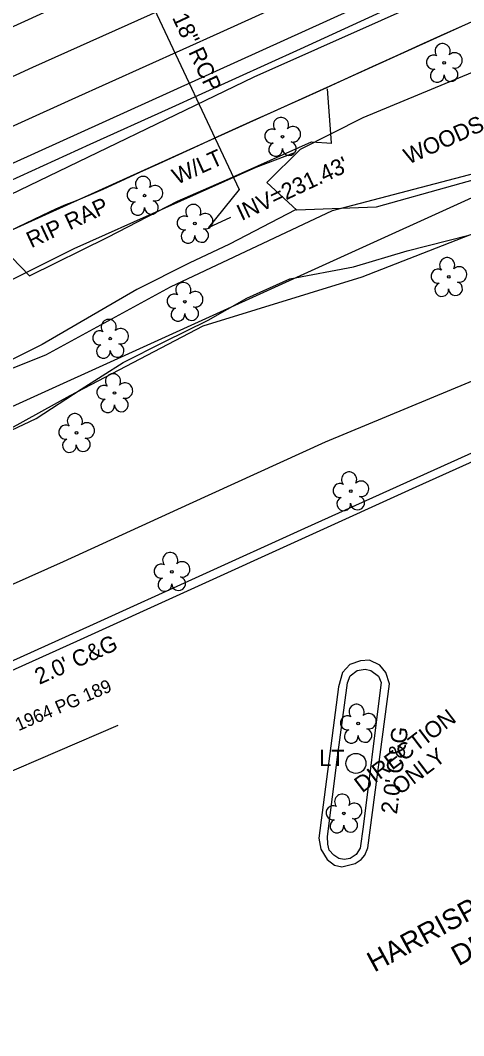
# Model space of a CAD drawing. Extents: x 2100323 to 2109811, y 740376 to 749755.
# Drawn here: x 2107831.3 to 2107940.1, y 745816 to 746065.3 of the extents above; entities that cross this region are included whole.
import ezdxf

# ---------------------------------------------------------------- set-up
doc = ezdxf.new("R2010")
doc.units = 0
for name, color, linetype in [('Exist Guardrail', 7, 'Continuous'), ('Exist Hydro Jurisdictional Stream or Body of Water', 7, 'Continuous'), ('Exist Other Culture Area Outline', 7, 'Continuous'), ('Exist Other Culture Area Outline Text', 7, 'Continuous'), ('Exist Property Deed Book Text', 7, 'Continuous'), ('Exist Property Owner Text', 7, 'Continuous'), ('Exist Right of Way Easement Line', 7, 'Continuous'), ('Exist Right of Way Easement Line Text', 7, 'Continuous'), ('Exist Right of Way Line', 7, 'Continuous'), ('Exist Roads Curbs', 7, 'Continuous'), ('Exist Roads EOP', 7, 'Continuous'), ('Exist Roads EOP Other', 7, 'Continuous'), ('Exist Roads EOP Other Text', 7, 'Continuous'), ('Exist Roads EOT', 7, 'Continuous'), ('Exist Structure Minor Pipes RCP 18 Inch', 7, 'Continuous'), ('Exist Structure Minor Pipes RCP 18 Inch Invert', 7, 'Continuous'), ('Exist Structure Minor Pipes RCP 18 Inch Leader', 7, 'Continuous'), ('Exist Structure Minor Pipes RCP 18 Inch Text', 7, 'Continuous'), ('Exist Utilities Gas UG Line SUE LOS B', 7, 'Continuous'), ('Exist Utilities Other Pole CELL', 7, 'Continuous'), ('Exist Utilities Other Pole Text', 7, 'Continuous'), ('Exist Utilities Power Pole Text', 7, 'Continuous'), ('Exist Utilities Sanitary Sewer UG Line Invert Elevation', 7, 'Continuous'), ('Exist Utilities Water UG Line SUE LOS C', 7, 'Continuous'), ('Exist Vegetation Hedge Row', 7, 'Continuous'), ('Exist Vegetation Tree CELL', 7, 'Continuous'), ('Exist Vegetation Woods Line', 7, 'Continuous'), ('Exist Vegetation Woods Line Text', 7, 'Continuous')]:
    doc.layers.add(name, color=color, linetype=linetype)

msp = doc.modelspace()

# ---------------------------------------------------------------- linework, layer by layer
at = {"layer": 'Exist Guardrail'}
msp.add_lwpolyline([(2108032.92, 746106.19), (2107911.55, 746051.11), (2107842.66, 746019.93), (2107770.95, 745987.44), (2107748.56, 745977.14), (2107744.58, 745974.33), (2107740.75, 745969.76), (2107737.8, 745963.53), (2107735.99, 745954.34)], dxfattribs=at)
at = {"layer": 'Exist Hydro Jurisdictional Stream or Body of Water'}
for points in [[(2107438.26, 745572.41), (2107464.31, 745591.11), (2107475.87, 745601.28), (2107498.55, 745620.61), (2107526.17, 745641.8), (2107543.3, 745661.87), (2107562.62, 745695.09), (2107577.42, 745717.14), (2107596.29, 745740.8), (2107624.72, 745768.07), (2107643.42, 745792.31), (2107654.19, 745820.06), (2107659.11, 745873.16), (2107673.32, 745884.23), (2107703.01, 745899.39), (2107736.8, 745925.68), (2107760.39, 745947.14), (2107779.86, 745958.57), (2107808.74, 745971.72), (2107837.5, 745983.16), (2107868.14, 745999.88), (2107907.89, 746018.62), (2107954.71, 746030.95)], [(2107675.24, 745799.25), (2107680.39, 745825.15), (2107686.58, 745851.58), (2107695.55, 745877.65), (2107715.24, 745885.42), (2107726.23, 745895.92), (2107740.72, 745911.29), (2107769.63, 745926.53), (2107809.52, 745949.77), (2107817.22, 745958.67), (2107843.49, 745973.18), (2107876.13, 745990.27), (2107915.21, 746002.33), (2107953.13, 746017.14)]]:
    msp.add_lwpolyline(points, dxfattribs=at)
at = {"layer": 'Exist Other Culture Area Outline'}
for points in [[(2107907.68, 746035.29), (2107906.71, 746048.53)], [(2107833.48, 746002.55), (2107852.74, 746012.08), (2107869.84, 746020.93), (2107882.61, 746026.51), (2107902.73, 746035.53), (2107907.77, 746035.18)], [(2107833.48, 746002.55), (2107824.7, 746011.7)]]:
    msp.add_lwpolyline(points, dxfattribs=at)
at = {"layer": 'Exist Right of Way Easement Line'}
msp.add_line((2107005.23, 745527.47), (2107855.29, 745892.2), dxfattribs=at)
at = {"layer": 'Exist Right of Way Line'}
msp.add_line((2107726.52, 745923.8), (2108924.68, 746468.63), dxfattribs=at)
at = {"layer": 'Exist Roads Curbs'}
for points in [[(2107712.55, 745806.73), (2107725.59, 745820.02), (2107743.59, 745839.94), (2107761.56, 745860.19), (2107773.05, 745873.26), (2107783.3, 745884.65), (2107787.84, 745888.38), (2107794.87, 745892.32), (2107814.23, 745901.24), (2107849.22, 745917.04), (2107901.09, 745940.64), (2107949.58, 745962.51)], [(2107907.1, 745861.56), (2107906.72, 745862.98), (2107906.69, 745864.87), (2107909.14, 745884.35), (2107911.61, 745902.6), (2107912.26, 745904.36), (2107913.95, 745905.68), (2107915.89, 745905.98), (2107917.3, 745905.69), (2107919.21, 745904.3), (2107919.86, 745902.7), (2107919.59, 745900.86), (2107915.46, 745867.28), (2107914.73, 745862.01), (2107913.71, 745860.46), (2107912.21, 745859.51), (2107910.8, 745859.26), (2107909.49, 745859.47), (2107908.24, 745860.32), (2107907.1, 745861.56)]]:
    msp.add_lwpolyline(points, dxfattribs=at)
at = {"layer": 'Exist Roads EOP'}
msp.add_lwpolyline([(2107827.11, 746012.9), (2107832.62, 746015.53), (2107836.73, 746017.49), (2107839.99, 746019.01), (2107842.42, 746020.09), (2107844.02, 746020.72), (2107845.64, 746021.34), (2107848.16, 746022.41), (2107851.56, 746023.91), (2107855.85, 746025.84), (2107860.6, 746028.01), (2107865.38, 746030.19), (2107870.19, 746032.39), (2107875.03, 746034.61), (2107879.77, 746036.78), (2107884.29, 746038.83), (2107888.59, 746040.78), (2107892.67, 746042.62), (2107896.86, 746044.5), (2107901.47, 746046.58), (2107906.51, 746048.87), (2107911.97, 746051.35), (2107917.69, 746053.96), (2107923.51, 746056.6), (2107929.42, 746059.28), (2107935.42, 746061.99), (2107941.31, 746064.65)], dxfattribs=at)
at = {"layer": 'Exist Roads EOP Other'}
for points in [[(2107973.46, 745970.97), (2107928.35, 745950.66), (2107845.05, 745912.81), (2107798.88, 745891.98), (2107791.3, 745887.82), (2107787.27, 745884.97), (2107778.12, 745875.87), (2107760.19, 745855.18), (2107723.75, 745814.45), (2107713.93, 745803.64), (2107710.07, 745798.17), (2107706.68, 745792.55), (2107700.17, 745776.26), (2107697.75, 745767.99), (2107696.35, 745760.27), (2107695.12, 745755.29), (2107692.66, 745750.63), (2107687.13, 745741.54), (2107680.55, 745733.72), (2107677.3, 745731.2), (2107679.8, 745722.26), (2107682.93, 745714.45), (2107688.28, 745703.96)], [(2107916.6, 745862.14), (2107921.87, 745902.39), (2107921.01, 745905.14), (2107919.49, 745906.94), (2107916.95, 745908.21), (2107914.78, 745908.02), (2107912.19, 745907.14), (2107910.32, 745905.2), (2107909.41, 745901.61), (2107904.58, 745864.48), (2107905.04, 745861.75), (2107906.6, 745859.26), (2107908.37, 745857.85), (2107910.2, 745857.44), (2107913.5, 745858.22), (2107914.96, 745859.2), (2107915.85, 745860.32), (2107916.6, 745862.14)]]:
    msp.add_lwpolyline(points, dxfattribs=at)
at = {"layer": 'Exist Roads EOT'}
for points in [[(2107952.35, 746119.78), (2107938.74, 746113.86), (2107920.26, 746105.14), (2107901.64, 746096.7), (2107887.01, 746090.12), (2107866.4, 746080.79), (2107849.74, 746073.11), (2107828.65, 746063.44), (2107809.66, 746055.02), (2107793.17, 746047.44), (2107783.23, 746043.08), (2107764.03, 746035.38), (2107749.82, 746030.35), (2107743.3, 746028.2), (2107734.81, 746025.45), (2107733.4, 746025.02), (2107730.36, 746023.86), (2107727.14, 746022.85), (2107726.52, 746022.64)], [(2107943.41, 746103.31), (2107909.32, 746087.69), (2107871.69, 746070.62), (2107834.27, 746053.74), (2107799.45, 746037.78), (2107764.59, 746022.02), (2107727.92, 746005.46), (2107691.55, 745988.86), (2107656.53, 745973.23), (2107621.7, 745957.37), (2107584.86, 745940.8), (2107550.43, 745924.99), (2107513.26, 745907.13), (2107477.72, 745889.16), (2107442.69, 745870.6), (2107406.8, 745850.44)], [(2107952.81, 746095.35), (2107916.75, 746078.92), (2107880.27, 746062.26), (2107843.92, 746045.86), (2107808.3, 746029.73), (2107771.82, 746013.14), (2107735.09, 745996.58), (2107698.1, 745979.79), (2107664.23, 745964.45), (2107628.04, 745948.25), (2107590.25, 745931.04), (2107555.31, 745914.79), (2107519.19, 745897.38), (2107484.17, 745879.71), (2107448.5, 745860.92), (2107413.54, 745841.47)], [(2107957.09, 746084.37), (2107935.09, 746074.28), (2107918.74, 746066.85), (2107899.95, 746058.27), (2107884.11, 746051.05), (2107867.53, 746043.54), (2107848.32, 746034.85), (2107828.28, 746025.71), (2107812.38, 746018.49), (2107795.57, 746010.83), (2107775.96, 746001.94), (2107762.06, 745995.67), (2107747.98, 745989.31)]]:
    msp.add_lwpolyline(points, dxfattribs=at)
at = {"layer": 'Exist Structure Minor Pipes RCP 18 Inch'}
msp.add_line((2107853.56, 746090.67), (2107884.99, 746023.79), dxfattribs=at)
at = {"layer": 'Exist Structure Minor Pipes RCP 18 Inch Leader'}
msp.add_lwpolyline([(2107884.99, 746023.79), (2107877.48, 746014.46), (2107882.91, 746017)], dxfattribs=at)
at = {"layer": 'Exist Utilities Gas UG Line SUE LOS B'}
msp.add_lwpolyline([(2107460.11, 745847.54), (2107501.26, 745870.22), (2107591.73, 745915.7), (2107637.23, 745936.64), (2107703.43, 745966.71), (2107828.7, 746022.49), (2107888.66, 746051.44), (2107966.05, 746086.02), (2108049.42, 746123.83), (2108162.08, 746173.83), (2108348.94, 746259.73), (2108577.61, 746363.63), (2108658.01, 746399.94), (2108735.47, 746430.97), (2108778.95, 746449.73), (2108829.55, 746471.32), (2108871.61, 746492.79)], dxfattribs=at)
at = {"layer": 'Exist Utilities Other Pole CELL'}
msp.add_circle((2107913.65, 745882.85), 2.46, dxfattribs=at)
at = {"layer": 'Exist Utilities Water UG Line SUE LOS C'}
msp.add_lwpolyline([(2107483.12, 745855.85), (2107482.06, 745863.69), (2107541.92, 745895.36), (2107609.22, 745928.47), (2107719.34, 745980.37), (2107967.75, 746093.09), (2108308.63, 746249.5), (2108512.56, 746341.34), (2108767.91, 746457.63)], dxfattribs=at)
at = {"layer": 'Exist Vegetation Hedge Row'}
for points in [[(2107702.91, 745925.37), (2107720.08, 745934.59), (2107735.66, 745949.54), (2107739.94, 745956.28), (2107742.82, 745964.93), (2107744.91, 745970.67), (2107748.96, 745974.4), (2107751.93, 745972.05), (2107759.44, 745972.67), (2107769.13, 745977.04), (2107781.12, 745983), (2107817.37, 745995.8), (2107844.47, 746009.3), (2107889.12, 746029.27), (2107898.68, 746032.91)], [(2107898.83, 746018.81), (2107882.58, 746010.38), (2107872.69, 746005.69), (2107859.85, 745999.2), (2107836.66, 745985.71), (2107820.42, 745977.6), (2107808.86, 745972.71), (2107795.8, 745968.73), (2107788.34, 745966.17), (2107780, 745961.37), (2107768.43, 745954.98), (2107760.56, 745949.18), (2107752.22, 745943.39), (2107743.35, 745936.11), (2107735.47, 745929.12), (2107727.12, 745921.17), (2107719.98, 745913.77), (2107706.94, 745900.63), (2107671.2, 745872.81)], [(2107704.94, 745872.26), (2107723.09, 745887.19), (2107732.96, 745902.03), (2107744.87, 745914.15), (2107750.73, 745919.96), (2107755.88, 745921.82), (2107763.8, 745921.72), (2107771.49, 745924.88), (2107780.37, 745929.96), (2107794.36, 745942.41), (2107804.76, 745948.44), (2107813.66, 745952.87), (2107817.68, 745956.44), (2107821.4, 745961.11), (2107835.11, 745967.51), (2107846.22, 745974.77), (2107856.48, 745981.32), (2107866.57, 745986.35), (2107877.38, 745991.74), (2107886.85, 745997.08), (2107897.42, 746001.83), (2107913.04, 746004.77), (2107926.21, 746008.73), (2107941.34, 746012.6)], [(2108021.85, 746007.89), (2107981.93, 745992.34), (2107946.66, 745978.63), (2107906.14, 745961.7), (2107872.72, 745946.49), (2107841.75, 745932.34), (2107797.14, 745912.48), (2107773.7, 745900.34), (2107765.15, 745895.45), (2107755.02, 745888.51), (2107750.3, 745881.71), (2107746.24, 745869.52)]]:
    msp.add_lwpolyline(points, dxfattribs=at)
at = {"layer": 'Exist Vegetation Tree CELL'}
for p, q in [((2107935.32, 746054.9), (2107935.32, 746054.9)), ((2107895.63, 746036.76), (2107895.63, 746036.76)), ((2107861.78, 746022.29), (2107861.78, 746022.29)), ((2107874.11, 746015.42), (2107874.11, 746015.42)), ((2107936.43, 746002.33), (2107936.43, 746002.33)), ((2107871.66, 745996.24), (2107871.66, 745996.24)), ((2107853.35, 745987.17), (2107853.35, 745987.17)), ((2107854.4, 745973.81), (2107854.4, 745973.81)), ((2107845.04, 745964.02), (2107845.04, 745964.02)), ((2107912.37, 745949.69), (2107912.37, 745949.69)), ((2107868.45, 745929.9), (2107868.45, 745929.9)), ((2107914.2, 745892.62), (2107914.2, 745892.62)), ((2107910.68, 745870.57), (2107910.68, 745870.57))]:
    msp.add_line(p, q, dxfattribs=at)
for centre in [(2107935.32, 746054.9), (2107895.63, 746036.76), (2107861.78, 746022.29), (2107874.11, 746015.42), (2107936.43, 746002.33), (2107871.66, 745996.24), (2107853.35, 745987.17), (2107854.4, 745973.81), (2107845.04, 745964.02), (2107912.37, 745949.69), (2107868.45, 745929.9), (2107914.2, 745892.62), (2107910.68, 745870.57)]:
    msp.add_circle(centre, 0.326, dxfattribs=at)
for centre, radius, start, end in [((2107934.93, 746057.77), 1.86, 330.1651, 219.7134), ((2107932.71, 746055.05), 1.73, 62.6636, 279.3457), ((2107937.87, 746055.49), 1.9, 257.1011, 134.1999), ((2107933.61, 746051.78), 1.69, 111.5671, 6.231), ((2107936.99, 746052), 1.7, 181.2822, 74.56), ((2107895.25, 746039.63), 1.86, 330.1651, 219.7134), ((2107898.18, 746037.35), 1.9, 257.1011, 134.1999), ((2107893.02, 746036.91), 1.73, 62.6636, 279.3457), ((2107893.93, 746033.64), 1.69, 111.5671, 6.231), ((2107897.3, 746033.86), 1.7, 181.2822, 74.56), ((2107861.39, 746025.17), 1.86, 330.1651, 219.7134), ((2107859.17, 746022.45), 1.73, 62.6636, 279.3457), ((2107864.33, 746022.88), 1.9, 257.1011, 134.1999), ((2107860.07, 746019.17), 1.69, 111.5671, 6.231), ((2107863.45, 746019.39), 1.7, 181.2822, 74.56), ((2107873.73, 746018.29), 1.86, 330.1651, 219.7134), ((2107871.5, 746015.57), 1.73, 62.6636, 279.3457), ((2107876.66, 746016.01), 1.9, 257.1011, 134.1999), ((2107875.78, 746012.52), 1.7, 181.2822, 74.56), ((2107872.41, 746012.3), 1.69, 111.5671, 6.231), ((2107936.05, 746005.2), 1.86, 330.1651, 219.7134), ((2107933.82, 746002.48), 1.73, 62.6636, 279.3457), ((2107938.98, 746002.92), 1.9, 257.1011, 134.1999), ((2107871.27, 745999.11), 1.86, 330.1651, 219.7134), ((2107934.73, 745999.21), 1.69, 111.5671, 6.231), ((2107938.1, 745999.43), 1.7, 181.2822, 74.56), ((2107869.05, 745996.39), 1.73, 62.6636, 279.3457), ((2107874.21, 745996.82), 1.9, 257.1011, 134.1999), ((2107869.95, 745993.11), 1.69, 111.5671, 6.231), ((2107873.33, 745993.34), 1.7, 181.2822, 74.56), ((2107852.97, 745990.05), 1.86, 330.1651, 219.7134), ((2107855.9, 745987.76), 1.9, 257.1011, 134.1999), ((2107850.75, 745987.33), 1.73, 62.6636, 279.3457), ((2107851.65, 745984.05), 1.69, 111.5671, 6.231), ((2107855.03, 745984.27), 1.7, 181.2822, 74.56), ((2107854.01, 745976.69), 1.86, 330.1651, 219.7134), ((2107851.79, 745973.97), 1.73, 62.6636, 279.3457), ((2107856.95, 745974.4), 1.9, 257.1011, 134.1999), ((2107852.7, 745970.69), 1.69, 111.5671, 6.231), ((2107856.07, 745970.91), 1.7, 181.2822, 74.56), ((2107844.65, 745966.89), 1.86, 330.1651, 219.7134), ((2107842.43, 745964.17), 1.73, 62.6636, 279.3457), ((2107847.59, 745964.61), 1.9, 257.1011, 134.1999), ((2107843.33, 745960.9), 1.69, 111.5671, 6.231), ((2107846.71, 745961.12), 1.7, 181.2822, 74.56), ((2107911.99, 745952.56), 1.86, 330.1651, 219.7134), ((2107914.92, 745950.28), 1.9, 257.1011, 134.1999), ((2107909.77, 745949.84), 1.73, 62.6636, 279.3457), ((2107910.67, 745946.57), 1.69, 111.5671, 6.231), ((2107914.05, 745946.79), 1.7, 181.2822, 74.56), ((2107868.06, 745932.77), 1.86, 330.1651, 219.7134), ((2107871, 745930.49), 1.9, 257.1011, 134.1999), ((2107865.84, 745930.05), 1.73, 62.6636, 279.3457), ((2107866.75, 745926.78), 1.69, 111.5671, 6.231), ((2107870.12, 745927), 1.7, 181.2822, 74.56), ((2107913.81, 745895.5), 1.86, 330.1651, 219.7134), ((2107911.59, 745892.78), 1.73, 62.6636, 279.3457), ((2107916.75, 745893.21), 1.9, 257.1011, 134.1999), ((2107912.5, 745889.5), 1.69, 111.5671, 6.231), ((2107915.87, 745889.72), 1.7, 181.2822, 74.56), ((2107910.29, 745873.44), 1.86, 330.1651, 219.7134), ((2107908.07, 745870.72), 1.73, 62.6636, 279.3457), ((2107913.23, 745871.16), 1.9, 257.1011, 134.1999), ((2107908.97, 745867.45), 1.69, 111.5671, 6.231), ((2107912.35, 745867.67), 1.7, 181.2822, 74.56)]:
    msp.add_arc(centre, radius, start, end, dxfattribs=at)
at = {"layer": 'Exist Vegetation Woods Line'}
msp.add_lwpolyline([(2107891.77, 746025.52), (2107900.01, 746033.69), (2107915.4, 746041.5), (2107948.97, 746055.41), (2107967.14, 746056.11), (2107975.21, 746051.84), (2107975.51, 746045), (2107956.12, 746029.89), (2107918.6, 746019.43), (2107899.17, 746018.7), (2107891.77, 746025.52)], dxfattribs=at)

# ---------------------------------------------------------------- texts
at = {"layer": 'Exist Other Culture Area Outline Text'}
msp.add_text('RIP RAP', height=4, rotation=25.0881, dxfattribs=at).set_placement((2107833.95, 746009.33))
at = {"layer": 'Exist Property Deed Book Text'}
msp.add_text('DB 3742 - PG 633', height=5, rotation=28.5468, dxfattribs=at).set_placement((2107938.82, 745832.96))
at = {"layer": 'Exist Property Owner Text'}
msp.add_text('HARRISPARK PROPERTIES INC', height=5, rotation=28.5468, dxfattribs=at).set_placement((2107918.16, 745831.45))
at = {"layer": 'Exist Right of Way Easement Line Text'}
msp.add_text("50' CP&L EASEMENT BM 1964 PG 189", height=3.2, rotation=23.2222, dxfattribs=at).set_placement((2107783.52, 745870.44))
at = {"layer": 'Exist Roads EOP Other Text'}
for rotation, p in [(24.2903, (2107835.93, 745902.11)), (82.5456, (2107923.71, 745870.25))]:
    msp.add_text("2.0' C&G", height=4, rotation=rotation, dxfattribs=at).set_placement(p)
at = {"layer": 'Exist Structure Minor Pipes RCP 18 Inch Invert'}
msp.add_text("INV=231.43'", height=4, rotation=25, dxfattribs=at).set_placement((2107885.57, 746016.03))
at = {"layer": 'Exist Structure Minor Pipes RCP 18 Inch Text'}
msp.add_text('18" RCP', height=4, rotation=295.1769, dxfattribs=at).set_placement((2107868.46, 746066.01))
at = {"layer": 'Exist Utilities Other Pole Text'}
msp.add_text('LT', height=4, dxfattribs=at).set_placement((2107904.63, 745882.2))
at = {"layer": 'Exist Utilities Power Pole Text'}
msp.add_text('W/LT', height=4, rotation=24.3944, dxfattribs=at).set_placement((2107869.71, 746024.91))
at = {"layer": 'Exist Utilities Sanitary Sewer UG Line Invert Elevation'}
for s, p in [('DIRECTION', (2107915.19, 745875.47)), ('ONLY', (2107924.41, 745874.95))]:
    msp.add_text(s, height=4, rotation=37.2817, dxfattribs=at).set_placement(p)
at = {"layer": 'Exist Vegetation Woods Line Text'}
msp.add_text('WOODS', height=4, rotation=24.3944, dxfattribs=at).set_placement((2107926.54, 746029.87))

doc.saveas('drawing.dxf')
